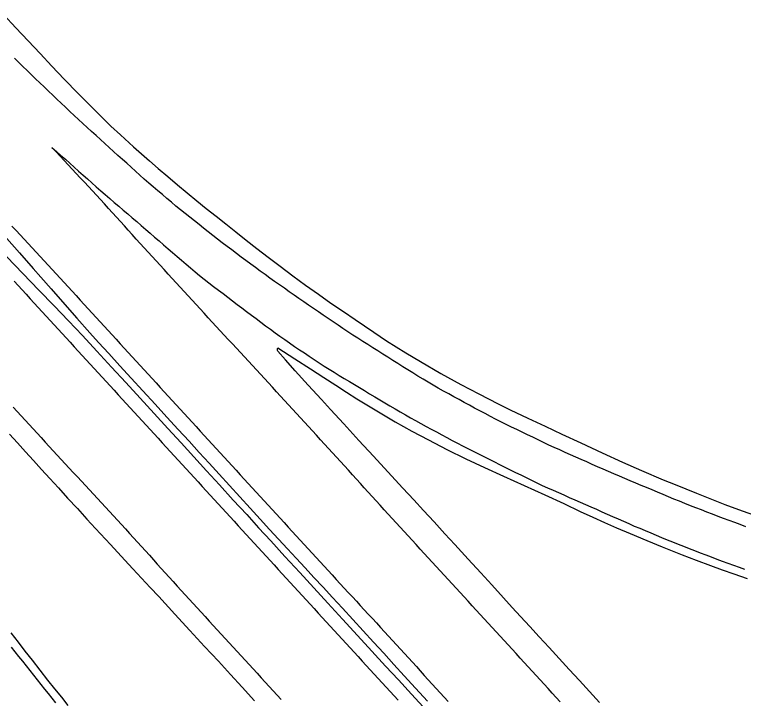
# Model space of a CAD drawing. Extents: x 1948091 to 1975253, y 787267 to 823306.
# Drawn here: x 1949111.3 to 1949418.9, y 821996.5 to 822285.2 of the extents above; entities that cross this region are included whole.
import ezdxf

# ---------------------------------------------------------------- set-up
doc = ezdxf.new("R2010")
doc.units = 0
doc.layers.add('RD_EX_Pavement_Markings', color=7, linetype='Continuous')
doc.layers.add('RD_EX_Road', color=7, linetype='Continuous')

msp = doc.modelspace()

# ---------------------------------------------------------------- linework, layer by layer
at = {"layer": 'RD_EX_Pavement_Markings'}
for points in [[(1949419.85, 822069.03), (1949417.51, 822069.89), (1949415.16, 822070.76), (1949412.81, 822071.62), (1949410.47, 822072.49), (1949408.14, 822073.39), (1949405.81, 822074.29), (1949403.47, 822075.18), (1949401.14, 822076.08), (1949398.81, 822076.98), (1949396.48, 822077.88), (1949394.14, 822078.78), (1949391.83, 822079.74), (1949389.53, 822080.7), (1949387.22, 822081.67), (1949384.92, 822082.63), (1949382.61, 822083.59), (1949380.3, 822084.56), (1949378, 822085.52), (1949375.69, 822086.49), (1949373.39, 822087.46), (1949371.09, 822088.45), (1949368.79, 822089.43), (1949366.5, 822090.41), (1949364.2, 822091.4), (1949361.9, 822092.38), (1949359.6, 822093.36), (1949357.3, 822094.35), (1949355.01, 822095.33), (1949352.72, 822096.35), (1949350.44, 822097.36), (1949348.16, 822098.38), (1949345.87, 822099.4), (1949343.59, 822100.42), (1949341.31, 822101.44), (1949339.03, 822102.46), (1949336.76, 822103.51), (1949334.51, 822104.59), (1949332.25, 822105.68), (1949330, 822106.76), (1949327.75, 822107.84), (1949325.5, 822108.93), (1949323.25, 822110.01), (1949321, 822111.1), (1949318.74, 822112.18), (1949316.49, 822113.27), (1949314.27, 822114.42), (1949312.06, 822115.59), (1949309.86, 822116.76), (1949307.65, 822117.94), (1949305.44, 822119.11), (1949303.24, 822120.28), (1949301.03, 822121.46), (1949298.84, 822122.66), (1949296.65, 822123.87), (1949294.47, 822125.08), (1949292.28, 822126.3), (1949290.1, 822127.51), (1949287.92, 822128.73), (1949285.77, 822130.01), (1949283.64, 822131.32), (1949281.51, 822132.63), (1949279.38, 822133.94), (1949277.26, 822135.25), (1949275.13, 822136.56), (1949273, 822137.87), (1949270.88, 822139.2), (1949268.77, 822140.54), (1949266.67, 822141.88), (1949264.56, 822143.23), (1949262.45, 822144.57), (1949260.35, 822145.92), (1949258.24, 822147.26), (1949256.13, 822148.6), (1949254.02, 822149.95), (1949251.92, 822151.3), (1949249.85, 822152.7), (1949247.78, 822154.1), (1949245.72, 822155.5), (1949243.65, 822156.9), (1949241.58, 822158.31), (1949239.51, 822159.71), (1949237.44, 822161.11), (1949235.37, 822162.51), (1949233.31, 822163.92), (1949231.27, 822165.36), (1949229.22, 822166.79), (1949227.17, 822168.23), (1949225.13, 822169.66), (1949223.08, 822171.1), (1949221.03, 822172.53), (1949219, 822173.97), (1949216.98, 822175.45), (1949214.97, 822176.93), (1949212.96, 822178.41), (1949210.95, 822179.89), (1949208.93, 822181.37), (1949206.92, 822182.86), (1949204.92, 822184.35), (1949202.93, 822185.86), (1949200.95, 822187.38), (1949198.96, 822188.9), (1949196.98, 822190.42), (1949194.99, 822191.93), (1949193.02, 822193.46), (1949191.07, 822195.02), (1949189.12, 822196.58), (1949187.17, 822198.15), (1949185.22, 822199.71), (1949183.26, 822201.27), (1949181.31, 822202.83), (1949179.37, 822204.4), (1949177.46, 822206.01), (1949175.56, 822207.63), (1949173.65, 822209.24), (1949171.75, 822210.86), (1949169.84, 822212.48), (1949167.94, 822214.09), (1949166.04, 822215.72), (1949164.19, 822217.4), (1949162.33, 822219.07), (1949160.48, 822220.75), (1949158.63, 822222.43), (1949156.77, 822224.1), (1949154.92, 822225.78), (1949153.07, 822227.46), (1949151.22, 822229.14), (1949149.36, 822230.81), (1949147.51, 822232.49), (1949145.66, 822234.17), (1949143.8, 822235.84), (1949141.95, 822237.52), (1949140.12, 822239.23), (1949138.3, 822240.94), (1949136.48, 822242.65), (1949134.66, 822244.36), (1949132.84, 822246.07), (1949131.01, 822247.78), (1949129.19, 822249.5), (1949127.39, 822251.22), (1949125.58, 822252.95), (1949123.78, 822254.68), (1949121.97, 822256.4), (1949120.16, 822258.13), (1949118.36, 822259.86), (1949116.55, 822261.59), (1949114.74, 822263.32), (1949112.97, 822265.07), (1949111.2, 822266.84)], [(1949341.5, 821995.1), (1949339.82, 821996.95), (1949338.14, 821998.81), (1949336.46, 822000.66), (1949334.78, 822002.51), (1949333.11, 822004.36), (1949331.43, 822006.21), (1949329.75, 822008.06), (1949328.07, 822009.91), (1949326.38, 822011.75), (1949324.69, 822013.59), (1949323, 822015.43), (1949321.31, 822017.27), (1949319.62, 822019.11), (1949317.94, 822020.95), (1949316.25, 822022.79), (1949314.56, 822024.63), (1949312.87, 822026.47), (1949311.18, 822028.31), (1949309.49, 822030.15), (1949307.8, 822031.99), (1949306.11, 822033.83), (1949304.42, 822035.67), (1949302.73, 822037.52), (1949301.05, 822039.36), (1949299.36, 822041.2), (1949297.67, 822043.04), (1949295.98, 822044.88), (1949294.29, 822046.72), (1949292.6, 822048.56), (1949290.91, 822050.4), (1949289.22, 822052.24), (1949287.53, 822054.08), (1949285.84, 822055.92), (1949284.15, 822057.76), (1949282.46, 822059.61), (1949280.77, 822061.45), (1949279.09, 822063.29), (1949277.4, 822065.13), (1949275.71, 822066.97), (1949274.03, 822068.82), (1949272.34, 822070.67), (1949270.66, 822072.51), (1949268.98, 822074.36), (1949267.29, 822076.21), (1949265.61, 822078.05), (1949263.93, 822079.9), (1949262.25, 822081.75), (1949260.56, 822083.59), (1949258.88, 822085.44), (1949257.2, 822087.29), (1949255.51, 822089.14), (1949253.83, 822090.98), (1949252.15, 822092.83), (1949250.47, 822094.68), (1949248.78, 822096.52), (1949247.1, 822098.37), (1949245.42, 822100.22), (1949243.73, 822102.07), (1949242.05, 822103.91), (1949240.37, 822105.76), (1949238.68, 822107.61), (1949237, 822109.45), (1949235.31, 822111.29), (1949233.62, 822113.13), (1949231.93, 822114.98), (1949230.24, 822116.82), (1949228.55, 822118.66), (1949226.87, 822120.5), (1949225.18, 822122.35), (1949223.49, 822124.19), (1949221.8, 822126.03), (1949220.11, 822127.87), (1949218.43, 822129.71), (1949216.74, 822131.56), (1949215.05, 822133.4), (1949213.36, 822135.24), (1949211.67, 822137.08), (1949209.98, 822138.92), (1949208.28, 822140.76), (1949206.59, 822142.59), (1949204.89, 822144.43), (1949203.19, 822146.26), (1949201.49, 822148.1), (1949199.8, 822149.93), (1949198.1, 822151.76), (1949196.4, 822153.6), (1949194.7, 822155.43), (1949193.01, 822157.27), (1949191.32, 822159.11), (1949189.63, 822160.95), (1949187.94, 822162.79), (1949186.25, 822164.64), (1949184.56, 822166.48), (1949182.88, 822168.32), (1949181.19, 822170.16), (1949179.5, 822172.01), (1949177.81, 822173.85), (1949176.12, 822175.69), (1949174.43, 822177.54), (1949172.75, 822179.38), (1949171.06, 822181.23), (1949169.38, 822183.07), (1949167.7, 822184.92), (1949166.02, 822186.77), (1949164.34, 822188.62), (1949162.66, 822190.47), (1949160.97, 822192.32), (1949159.29, 822194.17), (1949157.61, 822196.02), (1949155.93, 822197.87), (1949154.25, 822199.72), (1949152.57, 822201.57), (1949150.89, 822203.41), (1949149.2, 822205.26), (1949147.52, 822207.11), (1949145.84, 822208.96), (1949144.14, 822210.8), (1949142.44, 822212.62), (1949140.73, 822214.45), (1949139.02, 822216.27), (1949137.32, 822218.1), (1949135.61, 822219.93), (1949133.9, 822221.75), (1949132.19, 822223.58), (1949130.49, 822225.4), (1949128.78, 822227.23), (1949127.07, 822229.06), (1949128.99, 822227.47), (1949130.86, 822225.8), (1949132.72, 822224.14), (1949134.59, 822222.47), (1949136.45, 822220.81), (1949138.32, 822219.15), (1949140.18, 822217.48), (1949142.05, 822215.82), (1949143.91, 822214.15), (1949145.78, 822212.49), (1949147.65, 822210.84), (1949149.55, 822209.21), (1949151.45, 822207.59), (1949153.35, 822205.96), (1949155.25, 822204.34), (1949157.15, 822202.72), (1949159.05, 822201.09), (1949160.95, 822199.47), (1949162.84, 822197.83), (1949164.73, 822196.2), (1949166.62, 822194.56), (1949168.51, 822192.93), (1949170.4, 822191.29), (1949172.29, 822189.66), (1949174.18, 822188.02), (1949176.07, 822186.39), (1949177.97, 822184.76), (1949179.86, 822183.14), (1949181.76, 822181.51), (1949183.66, 822179.89), (1949185.56, 822178.26), (1949187.45, 822176.64), (1949189.35, 822175.01), (1949191.32, 822173.47), (1949193.3, 822171.95), (1949195.29, 822170.44), (1949197.28, 822168.92), (1949199.27, 822167.41), (1949201.25, 822165.89), (1949203.24, 822164.38), (1949205.23, 822162.86), (1949207.22, 822161.36), (1949209.22, 822159.86), (1949211.22, 822158.36), (1949213.22, 822156.86), (1949215.22, 822155.37), (1949217.22, 822153.87), (1949219.22, 822152.37), (1949221.25, 822150.91), (1949223.29, 822149.46), (1949225.33, 822148.03), (1949227.37, 822146.59), (1949229.41, 822145.15), (1949231.48, 822143.75), (1949233.57, 822142.36), (1949235.65, 822140.98), (1949237.73, 822139.6), (1949239.81, 822138.22), (1949241.89, 822136.83), (1949244.01, 822135.51), (1949246.15, 822134.21), (1949248.29, 822132.92), (1949250.44, 822131.64), (1949252.58, 822130.35), (1949254.72, 822129.05), (1949256.85, 822127.76), (1949258.99, 822126.46), (1949261.12, 822125.16), (1949263.26, 822123.86), (1949265.39, 822122.56), (1949267.53, 822121.25), (1949269.68, 822119.99), (1949271.85, 822118.75), (1949274.03, 822117.52), (1949276.2, 822116.28), (1949278.37, 822115.04), (1949280.54, 822113.81), (1949282.72, 822112.58), (1949284.92, 822111.39), (1949287.12, 822110.21), (1949289.32, 822109.03), (1949291.52, 822107.84), (1949293.73, 822106.66), (1949295.93, 822105.48), (1949298.13, 822104.3), (1949300.35, 822103.15), (1949302.58, 822102.02), (1949304.81, 822100.89), (1949307.04, 822099.77), (1949309.27, 822098.64), (1949311.51, 822097.51), (1949313.74, 822096.39), (1949315.97, 822095.27), (1949318.22, 822094.17), (1949320.46, 822093.07), (1949322.71, 822091.97), (1949324.95, 822090.87), (1949327.2, 822089.77), (1949329.44, 822088.67), (1949331.69, 822087.57), (1949333.94, 822086.48), (1949336.22, 822085.46), (1949338.5, 822084.45), (1949340.79, 822083.43), (1949343.07, 822082.42), (1949345.36, 822081.41), (1949347.64, 822080.4), (1949349.93, 822079.39), (1949352.22, 822078.38), (1949354.5, 822077.37), (1949356.79, 822076.36), (1949359.08, 822075.35), (1949361.36, 822074.35), (1949363.65, 822073.34), (1949365.94, 822072.33), (1949368.23, 822071.33), (1949370.52, 822070.32), (1949372.81, 822069.32), (1949375.11, 822068.35), (1949377.42, 822067.39), (1949379.73, 822066.43), (1949382.04, 822065.47), (1949384.34, 822064.51), (1949386.65, 822063.55), (1949388.96, 822062.59), (1949391.28, 822061.66), (1949393.61, 822060.76), (1949395.94, 822059.86), (1949398.27, 822058.96), (1949400.6, 822058.06), (1949402.94, 822057.16), (1949405.27, 822056.25), (1949407.6, 822055.35), (1949409.95, 822054.49), (1949412.3, 822053.65), (1949414.66, 822052.82), (1949417.01, 822051.98), (1949419.37, 822051.14)], [(1949110.2, 822195.95), (1949111.9, 822194.11), (1949113.6, 822192.28), (1949115.29, 822190.44), (1949116.99, 822188.6), (1949118.68, 822186.77), (1949120.38, 822184.93), (1949122.08, 822183.1), (1949123.77, 822181.26), (1949125.47, 822179.43), (1949127.17, 822177.59), (1949128.86, 822175.75), (1949130.56, 822173.92), (1949132.25, 822172.08), (1949133.95, 822170.25), (1949135.65, 822168.41), (1949137.34, 822166.57), (1949139.02, 822164.73), (1949140.71, 822162.88), (1949142.4, 822161.04), (1949144.09, 822159.19), (1949145.77, 822157.35), (1949147.46, 822155.51), (1949149.15, 822153.66), (1949150.84, 822151.82), (1949152.52, 822149.98), (1949154.21, 822148.13), (1949155.9, 822146.29), (1949157.58, 822144.45), (1949159.27, 822142.6), (1949160.96, 822140.76), (1949162.65, 822138.91), (1949164.33, 822137.07), (1949166.02, 822135.23), (1949167.71, 822133.38), (1949169.4, 822131.54), (1949171.08, 822129.7), (1949172.77, 822127.85), (1949174.46, 822126.01), (1949176.15, 822124.17), (1949177.83, 822122.32), (1949179.52, 822120.48), (1949181.21, 822118.64), (1949182.89, 822116.79), (1949184.58, 822114.95), (1949186.27, 822113.11), (1949187.96, 822111.26), (1949189.64, 822109.42), (1949191.33, 822107.57), (1949193.02, 822105.73), (1949194.71, 822103.89), (1949196.39, 822102.04), (1949198.08, 822100.2), (1949199.77, 822098.36), (1949201.45, 822096.51), (1949203.14, 822094.67), (1949204.83, 822092.83), (1949206.52, 822090.99), (1949208.21, 822089.15), (1949209.9, 822087.31), (1949211.59, 822085.46), (1949213.28, 822083.62), (1949214.97, 822081.78), (1949216.66, 822079.94), (1949218.35, 822078.1), (1949220.03, 822076.26), (1949221.72, 822074.42), (1949223.41, 822072.57), (1949225.1, 822070.73), (1949226.79, 822068.89), (1949228.48, 822067.05), (1949230.17, 822065.21), (1949231.86, 822063.37), (1949233.55, 822061.53), (1949235.24, 822059.69), (1949236.93, 822057.84), (1949238.62, 822056), (1949240.3, 822054.16), (1949241.99, 822052.32), (1949243.68, 822050.48), (1949245.37, 822048.64), (1949247.06, 822046.8), (1949248.75, 822044.96), (1949250.44, 822043.11), (1949252.13, 822041.27), (1949253.82, 822039.43), (1949255.51, 822037.59), (1949257.19, 822035.75), (1949258.88, 822033.91), (1949260.57, 822032.07), (1949262.26, 822030.23), (1949263.95, 822028.38), (1949265.64, 822026.54), (1949267.33, 822024.7), (1949269.02, 822022.86), (1949270.71, 822021.02), (1949272.4, 822019.18), (1949274.08, 822017.34), (1949275.77, 822015.5), (1949277.46, 822013.66), (1949279.14, 822011.81), (1949280.83, 822009.96), (1949282.51, 822008.11), (1949284.19, 822006.27), (1949285.87, 822004.42), (1949287.55, 822002.57), (1949289.23, 822000.72), (1949290.92, 821998.88), (1949292.6, 821997.03), (1949294.28, 821995.18)], [(1949111.12, 822172.66), (1949112.81, 822170.82), (1949114.5, 822168.97), (1949116.18, 822167.13), (1949117.87, 822165.29), (1949119.56, 822163.44), (1949121.25, 822161.6), (1949122.94, 822159.76), (1949124.63, 822157.92), (1949126.31, 822156.07), (1949128, 822154.23), (1949129.69, 822152.39), (1949131.38, 822150.54), (1949133.07, 822148.7), (1949134.75, 822146.86), (1949136.44, 822145.02), (1949138.13, 822143.17), (1949139.82, 822141.33), (1949141.51, 822139.49), (1949143.2, 822137.65), (1949144.89, 822135.8), (1949146.58, 822133.96), (1949148.27, 822132.12), (1949149.96, 822130.28), (1949151.65, 822128.44), (1949153.34, 822126.6), (1949155.03, 822124.76), (1949156.72, 822122.92), (1949158.41, 822121.07), (1949160.1, 822119.23), (1949161.78, 822117.39), (1949163.47, 822115.55), (1949165.16, 822113.71), (1949166.85, 822111.87), (1949168.54, 822110.03), (1949170.23, 822108.19), (1949171.92, 822106.34), (1949173.61, 822104.5), (1949175.3, 822102.66), (1949176.99, 822100.82), (1949178.67, 822098.97), (1949180.36, 822097.13), (1949182.05, 822095.28), (1949183.73, 822093.44), (1949185.42, 822091.59), (1949187.11, 822089.75), (1949188.79, 822087.91), (1949190.48, 822086.06), (1949192.16, 822084.22), (1949193.85, 822082.37), (1949195.54, 822080.53), (1949197.22, 822078.68), (1949198.91, 822076.84), (1949200.59, 822075), (1949202.28, 822073.15), (1949203.97, 822071.31), (1949205.65, 822069.46), (1949207.34, 822067.62), (1949209.03, 822065.77), (1949210.71, 822063.93), (1949212.4, 822062.09), (1949214.08, 822060.24), (1949215.77, 822058.4), (1949217.46, 822056.55), (1949219.14, 822054.71), (1949220.83, 822052.86), (1949222.51, 822051.02), (1949224.2, 822049.18), (1949225.89, 822047.33), (1949227.57, 822045.49), (1949229.26, 822043.65), (1949230.95, 822041.8), (1949232.63, 822039.96), (1949234.32, 822038.12), (1949236.01, 822036.27), (1949237.7, 822034.43), (1949239.38, 822032.59), (1949241.07, 822030.75), (1949242.76, 822028.9), (1949244.45, 822027.06), (1949246.13, 822025.22), (1949247.82, 822023.38), (1949249.51, 822021.53), (1949251.2, 822019.69), (1949252.88, 822017.85), (1949254.57, 822016), (1949256.26, 822014.16), (1949257.94, 822012.32), (1949259.63, 822010.48), (1949261.32, 822008.63), (1949263.01, 822006.79), (1949264.69, 822004.95), (1949266.38, 822003.11), (1949268.07, 822001.26), (1949269.75, 821999.42), (1949271.44, 821997.58), (1949273.13, 821995.74)], [(1949110.65, 822119.48), (1949112.35, 822117.64), (1949114.04, 822115.81), (1949115.73, 822113.97), (1949117.43, 822112.13), (1949119.12, 822110.29), (1949120.81, 822108.46), (1949122.51, 822106.62), (1949124.2, 822104.78), (1949125.9, 822102.95), (1949127.6, 822101.11), (1949129.29, 822099.28), (1949130.99, 822097.44), (1949132.69, 822095.61), (1949134.38, 822093.77), (1949136.08, 822091.94), (1949137.78, 822090.1), (1949139.47, 822088.27), (1949141.17, 822086.43), (1949142.87, 822084.6), (1949144.56, 822082.76), (1949146.26, 822080.93), (1949147.96, 822079.1), (1949149.66, 822077.26), (1949151.35, 822075.43), (1949153.05, 822073.59), (1949154.75, 822071.76), (1949156.43, 822069.91), (1949158.1, 822068.06), (1949159.78, 822066.2), (1949161.46, 822064.35), (1949163.14, 822062.5), (1949164.82, 822060.65), (1949166.5, 822058.8), (1949168.17, 822056.95), (1949169.85, 822055.1), (1949171.53, 822053.24), (1949173.21, 822051.39), (1949174.89, 822049.54), (1949176.57, 822047.69), (1949178.24, 822045.84), (1949179.92, 822043.99), (1949181.6, 822042.13), (1949183.28, 822040.28), (1949184.96, 822038.43), (1949186.64, 822036.58), (1949188.31, 822034.73), (1949190, 822032.89), (1949191.7, 822031.05), (1949193.39, 822029.21), (1949195.08, 822027.37), (1949196.77, 822025.53), (1949198.46, 822023.69), (1949200.15, 822021.85), (1949201.84, 822020.01), (1949203.53, 822018.17), (1949205.23, 822016.34), (1949206.92, 822014.5), (1949208.61, 822012.66), (1949210.3, 822010.82), (1949211.98, 822008.97), (1949213.67, 822007.13), (1949215.35, 822005.28), (1949217.04, 822003.44), (1949218.72, 822001.59), (1949220.41, 821999.75), (1949222.09, 821997.9), (1949223.78, 821996.06)], [(1949128.65, 821994.62), (1949127.1, 821996.58), (1949125.55, 821998.55), (1949124, 822000.51), (1949122.45, 822002.47), (1949120.9, 822004.43), (1949119.35, 822006.39), (1949117.81, 822008.35), (1949116.26, 822010.31), (1949114.71, 822012.27), (1949113.16, 822014.24), (1949111.61, 822016.2), (1949110.06, 822018.16)]]:
    msp.add_lwpolyline(points, dxfattribs=at)
at = {"layer": 'RD_EX_Road'}
for points in [[(1949106.67, 822285.23), (1949111.87, 822279.62), (1949116.99, 822274.12), (1949122.04, 822268.73), (1949127.01, 822263.45), (1949132.27, 822257.95), (1949138.17, 822251.89), (1949144.72, 822245.27), (1949151.92, 822238.1), (1949155.94, 822234.43), (1949161.47, 822229.46), (1949168.22, 822223.49), (1949171.95, 822220.25), (1949175.93, 822216.83), (1949180.01, 822213.36), (1949184.09, 822209.96), (1949188.15, 822206.64), (1949192.2, 822203.39), (1949196.29, 822200.14), (1949200.45, 822196.84), (1949204.69, 822193.46), (1949209.01, 822190.02), (1949213.51, 822186.48), (1949218.28, 822182.79), (1949223.33, 822178.95), (1949228.67, 822174.97), (1949234.1, 822170.98), (1949239.48, 822167.13), (1949244.8, 822163.4), (1949250.06, 822159.82), (1949254.97, 822156.51), (1949262.83, 822151.21), (1949268.3, 822147.53), (1949276.38, 822142.37), (1949282.53, 822138.72), (1949291.11, 822133.75), (1949299.56, 822129.09), (1949307.18, 822125.1), (1949315.39, 822120.9), (1949320.47, 822118.42), (1949327.84, 822114.88), (1949335.14, 822111.43), (1949342.17, 822108.14), (1949350.23, 822104.39), (1949359.29, 822100.19), (1949367.83, 822096.28), (1949375.89, 822092.7), (1949385, 822088.85), (1949390.06, 822086.78), (1949399.09, 822083.13), (1949405.32, 822080.6), (1949410.99, 822078.39), (1949418.37, 822075.68), (1949426.78, 822072.71)], [(1949108.05, 822190.72), (1949113.35, 822184.67), (1949119.13, 822178.05), (1949122.4, 822174.31), (1949126.73, 822169.39), (1949132.52, 822162.82), (1949137.55, 822157.08), (1949143.05, 822150.9), (1949146.74, 822146.83), (1949151.04, 822142.11), (1949155.72, 822136.99), (1949160.53, 822131.73), (1949165.48, 822126.33), (1949170.57, 822120.78), (1949175.6, 822115.29), (1949180.37, 822110.07), (1949184.9, 822105.11), (1949189.17, 822100.41), (1949193.36, 822095.82), (1949197.62, 822091.14), (1949201.96, 822086.39), (1949206.38, 822081.57), (1949210.74, 822076.81), (1949214.91, 822072.25), (1949218.91, 822067.91), (1949222.71, 822063.77), (1949226.43, 822059.73), (1949230.16, 822055.69), (1949233.89, 822051.64), (1949237.63, 822047.59), (1949241.47, 822043.44), (1949245.47, 822039.11), (1949249.65, 822034.59), (1949253.99, 822029.89), (1949258.4, 822025.1), (1949262.77, 822020.34), (1949267.08, 822015.6), (1949271.36, 822010.88), (1949275.76, 822006.02), (1949280.47, 822000.84), (1949285.49, 821995.34)], [(1949108.04, 822183), (1949114.84, 822175.91), (1949121.55, 822168.92), (1949128, 822162.2), (1949134.04, 822155.92), (1949139.96, 822149.69), (1949146.06, 822143.12), (1949152.21, 822136.44), (1949158.27, 822129.86), (1949164.27, 822123.33), (1949170.23, 822116.81), (1949176.02, 822110.44), (1949181.55, 822104.41), (1949186.93, 822098.54), (1949192.28, 822092.67), (1949197.78, 822086.64), (1949203.58, 822080.29), (1949209.24, 822074.11), (1949214.27, 822068.61), (1949219.41, 822063), (1949225.39, 822056.49), (1949231.64, 822049.7), (1949237.58, 822043.25), (1949243.51, 822036.79), (1949249.72, 822029.99), (1949255.99, 822023.14), (1949262.06, 822016.51), (1949267.85, 822010.21), (1949273.24, 822004.36), (1949278.83, 821998.28), (1949285.19, 821991.3)], [(1949358.06, 821994.86), (1949353.88, 821999.46), (1949349.65, 822004.1), (1949345.37, 822008.77), (1949341.06, 822013.45), (1949336.81, 822018.06), (1949332.69, 822022.54), (1949328.68, 822026.89), (1949324.85, 822031.07), (1949321.32, 822034.92), (1949317.57, 822039.05), (1949312.7, 822044.45), (1949308.05, 822049.56), (1949302.71, 822055.35), (1949297.09, 822061.45), (1949292.87, 822066.05), (1949288.32, 822071.02), (1949283.83, 822075.93), (1949279.73, 822080.39), (1949275.16, 822085.33), (1949268.82, 822092.16), (1949262.7, 822098.79), (1949256.6, 822105.45), (1949250.22, 822112.41), (1949244.66, 822118.46), (1949240.78, 822122.66), (1949235.13, 822128.79), (1949229.64, 822134.85), (1949225.6, 822139.41), (1949222.44, 822143.11), (1949222.25, 822143.41), (1949222.21, 822143.61), (1949222.22, 822143.85), (1949222.26, 822144.15), (1949222.34, 822144.5), (1949229.6, 822139.86), (1949236.1, 822135.7), (1949241.84, 822132), (1949246.83, 822128.77), (1949251.37, 822125.84), (1949255.77, 822123.06), (1949264.18, 822117.9), (1949271.95, 822113.33), (1949278.97, 822109.38), (1949285.99, 822105.63), (1949293.74, 822101.68), (1949301.75, 822097.74), (1949309.56, 822094.04), (1949317.59, 822090.35), (1949326.29, 822086.44), (1949335, 822082.51), (1949343.03, 822078.77), (1949349.97, 822075.5), (1949355.37, 822072.99), (1949360.16, 822070.84), (1949365.25, 822068.6), (1949371.08, 822066.11), (1949378.05, 822063.17), (1949384.53, 822060.48), (1949393.04, 822057.1), (1949398.89, 822054.9), (1949405.01, 822052.63), (1949409.95, 822050.82), (1949414.75, 822049.1), (1949420.45, 822047.1)], [(1949109.11, 822108.13), (1949112.55, 822104.38), (1949115.96, 822100.64), (1949119.34, 822096.91), (1949122.69, 822093.21), (1949126.14, 822089.4), (1949129.81, 822085.37), (1949133.69, 822081.11), (1949137.79, 822076.64), (1949141.82, 822072.25), (1949145.5, 822068.26), (1949151.78, 822061.47), (1949157.83, 822054.94), (1949161.22, 822051.27), (1949164.85, 822047.35), (1949168.54, 822043.35), (1949172.1, 822039.49), (1949178.85, 822032.16), (1949185.26, 822025.2), (1949191.5, 822018.45), (1949197.31, 822012.19), (1949202.44, 822006.64), (1949207.36, 822001.27), (1949212.55, 821995.51)], [(1949133.93, 821993.6), (1949131.18, 821997.02), (1949128.34, 822000.53), (1949125.34, 822004.28), (1949122.09, 822008.43), (1949118.84, 822012.64), (1949115.83, 822016.53), (1949112.89, 822020.33), (1949109.89, 822024.24)]]:
    msp.add_lwpolyline(points, dxfattribs=at)

doc.saveas('drawing.dxf')
